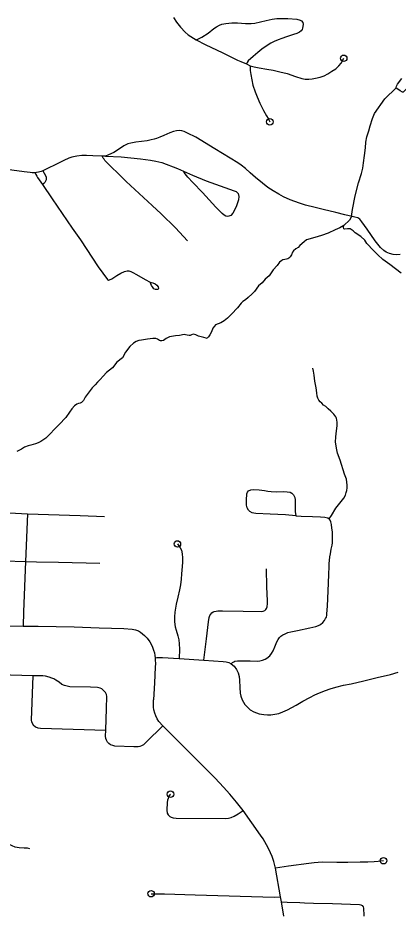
# Model space of a CAD drawing. Extents: x 653372 to 905732, y 627442 to 787275.
# Drawn here: x 690080 to 692994, y 728634 to 735524 of the extents above; entities that cross this region are included whole.
import ezdxf

# ---------------------------------------------------------------- set-up
doc = ezdxf.new("R2010")
doc.units = 0
doc.layers.add('33', color=7, linetype='Continuous')
doc.layers.add('35', color=7, linetype='Continuous')

msp = doc.modelspace()

# ---------------------------------------------------------------- linework, layer by layer
at = {"layer": '33'}
for points in [[(691273.5, 735527.5), (691295.6, 735490.8), (691325.4, 735453.9), (691362.3, 735415.2), (691383.7, 735394.5), (691426.2, 735368), (691446.9, 735356.6), (691514.9, 735321.6), (691649.7, 735255.5), (691762.8, 735200.6), (691788.5, 735189.6), (691830.8, 735173), (691860.1, 735157.6), (691889.7, 735148.5), (691928.5, 735140.1), (691987.4, 735131.1), (692037.6, 735122.9), (692087.7, 735111.1), (692143.4, 735096.9), (692208.3, 735075.1), (692255.2, 735058.7), (692281.3, 735055.4), (692309.6, 735054), (692335.9, 735056.8), (692361.8, 735062.2), (692396.9, 735069.7), (692427.2, 735080.4), (692454.9, 735094.5), (692485.4, 735114.7), (692515.9, 735134.8), (692540.1, 735157.3), (692557.6, 735176.3), (692577.3, 735214.4)], [(691446.9, 735356.6), (691464.2, 735363.6), (691489.4, 735377.8), (691539.2, 735408.3), (691582.4, 735442), (691600.8, 735455.8), (691623.9, 735468.5), (691642.6, 735476.2), (691672.7, 735482.5), (691719.1, 735485.8), (691762.9, 735486), (691824.3, 735482.6), (691844.9, 735481.5), (691867, 735480.8), (691895.9, 735484.6), (691939.5, 735494.6), (691983, 735505.6), (692029.2, 735515.6), (692064.3, 735519.2), (692149.5, 735520.2), (692218.8, 735515.5), (692243.3, 735508.1), (692254.5, 735501.6), (692263.8, 735488.4), (692266, 735475.5), (692265, 735459.6), (692262.5, 735445.2), (692258.1, 735434.6), (692250.1, 735425), (692237.5, 735416.1), (692217.1, 735405.9), (692191.6, 735396.9), (692139.6, 735379.4), (692102.2, 735367.1), (692073.5, 735356.2), (692044.3, 735343.1), (692019.7, 735329.5), (691990.9, 735312.3), (691948.8, 735283.7), (691917.7, 735259.4), (691883.8, 735227.5), (691845.9, 735194.1), (691836.2, 735182.1), (691830.8, 735173)], [(691860.1, 735157.6), (691858.8, 735141.9), (691859.7, 735121.9), (691864.6, 735089.5), (691881.6, 735007.9), (691898.2, 734956.6), (691912.7, 734918.9), (691935.1, 734869.3), (691962.7, 734813.8), (691984.9, 734773.1), (691998.9, 734751.7), (692010.9, 734726.4)], [(693010.5, 733708), (692983.9, 733707.1), (692955.8, 733709.7), (692928.6, 733717.3), (692904, 733726.6), (692884.7, 733740.1), (692860.2, 733763.9), (692818, 733814), (692757.4, 733903.2), (692717.1, 733959.2), (692699.8, 733981.1), (692685.5, 733989.3), (692662.6, 733996.8), (692641.3, 734000.9), (692585.1, 734012.8), (692516.3, 734030.3), (692419.4, 734053.8), (692358.2, 734068.5), (692284, 734087.6), (692238.1, 734101.8), (692201.7, 734114.9), (692167, 734128.8), (692116.4, 734151.7), (692079.3, 734171.7), (692035.5, 734196.9), (691994.4, 734223.9), (691953.4, 734256.8), (691901.6, 734300.3), (691860.7, 734335.8), (691824, 734367.7), (691791.4, 734393.6), (691765.5, 734413.2), (691589.5, 734520.1), (691442.3, 734608.4), (691380.8, 734641.1), (691353.7, 734653), (691336.7, 734657), (691314.6, 734660.2), (691295.7, 734659.1), (691271.6, 734653.8), (691243, 734642.7), (691197, 734622.6), (691166.6, 734609), (691142.3, 734598.6), (691124.2, 734594), (691101.8, 734587.8), (691071.6, 734581.9), (691025.7, 734577.2), (690984.4, 734571.6), (690945.7, 734564.2), (690922.3, 734557.2), (690892, 734543.6), (690866.6, 734525.5), (690815.9, 734492.8), (690774.3, 734473.4), (690750.9, 734463.9)], [(690750.9, 734463.9), (690726.6, 734463.4), (690653.2, 734467), (690605.1, 734469.7), (690569.8, 734468.9), (690531.3, 734464.6), (690493.5, 734455.1), (690468.6, 734447), (690431.6, 734431), (690374.1, 734402.9), (690301.1, 734366.1), (690270.6, 734351.5), (690257.2, 734346.1), (690237.5, 734340.6), (690220.8, 734338), (690212.2, 734337), (690189.7, 734336.5), (690172.1, 734338.9), (690128.4, 734344.5), (689898.3, 734373.3)], [(691380, 733814.1), (691286.4, 733914), (691178.2, 734021.1), (691108.2, 734084.8), (690908.2, 734269.9), (690849.4, 734328.7), (690792.5, 734385.4), (690758.1, 734417.8), (690746.7, 734431), (690739.8, 734440.9), (690733.9, 734448.8), (690726.6, 734463.4)], [(690750.9, 734463.9), (690870.6, 734458.6), (691019.9, 734442.9), (691095.9, 734433.8), (691137.5, 734424), (691183.5, 734414.1), (691302.2, 734368.5), (691348.7, 734347.4)], [(690212.2, 734337), (690216.6, 734322.5), (690223.3, 734310.5), (690230, 734299.2), (690268.7, 734246), (690341.8, 734136.3), (690495.2, 733911.5), (690558.2, 733820.7), (690695.7, 733615), (690767, 733517.5), (690774.6, 733513.1), (690782.3, 733514.5), (690798.6, 733523.2), (690836.9, 733547.2), (690868.2, 733565.3), (690897.4, 733578.8), (690916.5, 733582.9), (690930.4, 733583), (690944.6, 733578.4), (690960.4, 733571.8), (690989, 733554.5), (691055.1, 733516.5), (691093.1, 733496.4)], [(690270.6, 734351.5), (690291.5, 734316.5), (690296.8, 734302.9), (690297.2, 734294.1), (690295.8, 734282.4), (690292.1, 734270.7), (690286.1, 734261.4), (690278.7, 734253.6), (690268.7, 734246)], [(691348.7, 734347.4), (691418.8, 734317.9), (691523.7, 734274.5), (691738, 734198.7), (691753.2, 734191.4), (691767.4, 734178.1), (691773.5, 734154), (691770.2, 734129.2), (691754, 734075.7), (691726, 734025.2), (691712.7, 734009.3), (691696.2, 734002.1), (691686.7, 734000.7), (691673.1, 734002.8), (691659.6, 734010.1), (691644.6, 734023.4), (691597.2, 734071.9), (691493.6, 734185.5), (691421.5, 734262.2), (691383.3, 734303.6), (691361.8, 734327.4), (691348.7, 734347.4)], [(691093.1, 733496.4), (691114, 733491.9), (691131.7, 733484.7), (691143.8, 733475.1), (691155.2, 733460.4), (691156.9, 733449.5), (691154.1, 733442.4), (691148.9, 733439.5), (691135.5, 733439.9), (691122.4, 733446.4), (691110, 733460.2), (691103.6, 733470.1), (691097.3, 733484.7), (691093.1, 733496.4)], [(692466.2, 731680.6), (692484.5, 731706.9), (692517.7, 731763), (692547, 731801.1), (692577.1, 731840.5), (692590.5, 731862.3), (692597.2, 731882.9), (692601, 731899.6), (692603, 731919), (692603.6, 731940.5), (692602.2, 731962), (692598.2, 731984.3), (692584.6, 732023.7), (692548.9, 732130.4), (692530.4, 732184.7), (692522.8, 732223.2), (692515.5, 732272.4), (692516.6, 732308), (692520.2, 732336.8), (692526.6, 732395.5), (692527.7, 732422), (692525.5, 732438.3), (692521.6, 732452.9), (692515.9, 732463.8), (692502.2, 732484), (692479.3, 732508), (692459, 732526.1), (692439, 732541.8), (692423, 732554.4), (692408.9, 732567.9), (692396.8, 732579.3), (692387.1, 732591), (692377.6, 732608.1), (692373.6, 732622.7), (692370, 732647.6), (692365.1, 732685.7), (692356, 732738.2), (692350.9, 732783), (692345.5, 732813.8), (692340.1, 732836.1)], [(692209.8, 731705.1), (692131.8, 731711.7), (692013.4, 731717.9), (691904.3, 731723.1), (691887.1, 731725), (691875.9, 731728), (691856.4, 731737.8), (691846.7, 731748.1), (691836, 731764.9), (691832, 731786.3), (691831.8, 731825.4), (691834.6, 731873.6), (691840.5, 731886.1), (691848.1, 731895.8), (691866, 731903.8), (691886.6, 731905.2), (691929.6, 731903.9), (691970.5, 731898.7), (691996.1, 731892.6), (692021.2, 731890.6), (692060.2, 731887.4), (692117.3, 731891), (692143, 731888.9), (692166.1, 731884.9), (692180.5, 731877.8), (692193.3, 731864.2), (692203.3, 731845.3), (692204.7, 731826.1), (692204.1, 731784.4), (692206, 731736.6), (692209.8, 731705.1)], [(689770.2, 731722.4), (689783.3, 731727.2), (689795.8, 731731.7), (689810, 731733.4), (689824.1, 731733.4), (690015.3, 731725.9), (690152.9, 731718.7), (690555.6, 731706.2), (690743.8, 731699.2)], [(690152.9, 731718.7), (690137.9, 731352.8), (690123.2, 730966.9), (690120.8, 730856.7)], [(692209.8, 731705.1), (692250, 731701.2), (692337.1, 731697.9), (692399.6, 731697.4), (692433.7, 731695), (692455.1, 731689.7), (692466.2, 731680.6)], [(691714, 730569.7), (691724.8, 730578.7), (691733.7, 730584.5), (691743.3, 730588.6), (691763.3, 730591.9), (691860.2, 730590.7), (691916.4, 730589), (691933.3, 730591.5), (691955.1, 730596.1), (691974.3, 730604.1), (691988.6, 730613.2), (692010.3, 730629.9), (692023.8, 730647.7), (692035.7, 730669.4), (692050, 730698.8), (692064.2, 730737.8), (692073.8, 730755.2), (692084.6, 730769.6), (692094.9, 730781.4), (692109.9, 730791.3), (692127.5, 730799.5), (692148.5, 730807.9), (692171.6, 730814.6), (692222.3, 730824.2), (692317.2, 730843.5), (692364.3, 730855), (692383.5, 730861.8), (692400.3, 730871.4), (692417.1, 730885.6), (692431, 730901.6), (692438.8, 730915.7), (692444.8, 730927.2), (692448.2, 730941.4), (692449, 730953), (692453.3, 731010), (692461.2, 731188.1), (692463.7, 731256.8), (692464.5, 731312.2), (692465.3, 731337.7), (692467.8, 731361.9), (692470.3, 731388.6), (692474.9, 731411.4), (692482, 731448.4), (692489, 731478.2), (692490.4, 731496.8), (692492, 731522.3), (692492.1, 731552.6), (692491.2, 731581.2), (692486, 731609), (692482.5, 731636.8), (692478.8, 731657.7), (692474.6, 731669.6), (692466.2, 731680.6)], [(691302, 731488.1), (691324.3, 731457.9), (691333.9, 731440.6), (691338.7, 731412.8), (691340.9, 731382), (691340.5, 731348), (691339.5, 731314.1), (691334.7, 731260.2), (691331.6, 731219.2), (691324.7, 731175.4), (691317.8, 731136.6), (691305.5, 731080.4), (691292.6, 731027.4), (691287.2, 730996.7), (691282.5, 730964.2), (691279.5, 730929.1), (691280.3, 730891.3), (691285.4, 730853.4), (691292.2, 730827.1), (691305.4, 730784), (691312, 730752.4), (691316.7, 730720.8), (691317.4, 730681.2), (691314.6, 730609.6)], [(689787.7, 731366.1), (689976.2, 731359.2), (690137.9, 731352.8), (690220.9, 731351.8), (690389.8, 731349.8), (690707.6, 731341.2)], [(691505.8, 730595.7), (691524.8, 730761.5), (691541.8, 730889.8), (691546.8, 730924.4), (691551.6, 730939.4), (691558.3, 730950.4), (691566.9, 730960.4), (691575.4, 730967), (691585.2, 730970.1), (691599.5, 730973.6), (691612.9, 730975.4), (691648.8, 730975.5), (691807.4, 730973.7), (691948.8, 730970.4), (691961, 730972), (691973.4, 730978), (691981, 730986.1), (691985.1, 730993.7), (691989.3, 731004.8), (691991, 731013.6), (691992.4, 731024.8), (691992.2, 731052.6), (691988.1, 731158.3), (691984.9, 731296.4)], [(689886.7, 730859.1), (690120.8, 730856.7), (690233.5, 730856.4), (690510.8, 730853.1), (690702, 730845.6), (690890.8, 730839), (690956.5, 730835.2), (690980.5, 730829.9), (691002.7, 730821.5), (691020.1, 730810.9), (691035.3, 730799.5), (691050.4, 730785.5), (691070.3, 730764.8), (691089.6, 730737.7), (691103.9, 730713.1), (691111.6, 730696), (691120.1, 730673.3), (691126.3, 730652.6), (691128.4, 730631.5), (691131.4, 730614.3), (691132.7, 730596), (691133.8, 730571.3), (691132.5, 730543), (691125.7, 730423.5), (691119.5, 730293.4)], [(691131.4, 730614.3), (691143.8, 730616), (691164, 730617.9), (691188.5, 730617.1), (691314.6, 730609.6), (691505.8, 730595.7), (691652.3, 730587.2), (691676.1, 730584.6), (691696.7, 730579), (691714, 730569.7), (691738.5, 730549.4), (691755.4, 730526.3), (691768.4, 730498.9), (691777, 730471), (691778.1, 730443.9), (691782, 730386.6), (691783.9, 730344.4), (691788.2, 730320.4), (691799.3, 730291.7), (691819.6, 730257.2), (691838.4, 730235.2), (691860.4, 730215.1), (691887.7, 730200.4), (691930, 730186), (691963.7, 730179.9), (691992.5, 730177.2), (692019.6, 730178.3), (692048.6, 730181.8), (692079, 730188.4), (692109.5, 730199.5), (692146.6, 730214.7), (692211.8, 730251.1), (692264.9, 730281.6), (692317.9, 730310.1), (692355.6, 730329.8), (692392.5, 730345), (692437.7, 730363.8), (692474.5, 730376.5), (692517, 730389), (692575.3, 730405.5), (692635.6, 730416.3), (692731.1, 730437.3), (692834.9, 730462.5), (692935, 730487.1), (692995.2, 730503.6)], [(691191.1, 730093.8), (691063.6, 729967.5), (691041.5, 729947.6), (691026.7, 729938.9), (691013.7, 729934.7), (691000.4, 729932.4), (690983.9, 729930.6), (690968.4, 729930.6), (690821.3, 729937.8), (690805.9, 729941.4), (690789.2, 729948.3), (690777.6, 729956.4), (690766.1, 729968.2), (690757.8, 729982.6), (690752.8, 729996.9), (690751, 730012.5), (690752.4, 730059.3), (690758.3, 730226.1), (690760.6, 730318.9), (690757.4, 730332.3), (690750.6, 730348.5), (690741.3, 730359.7), (690731.6, 730369.6), (690722.2, 730377.2), (690710, 730382.1), (690700.5, 730384.3), (690688.9, 730386), (690636, 730388.5), (690477.7, 730392.8), (690456.3, 730396.2), (690436.4, 730402.2), (690416.6, 730411.1), (690394.7, 730427.2), (690370.5, 730442.6), (690354.4, 730452.2), (690340, 730459.5), (690319.4, 730467), (690289.9, 730473.3), (690269.9, 730475.8), (690192.7, 730477.2), (689764.5, 730489.1)], [(690192.7, 730477.2), (690181.1, 730135.8), (690183.3, 730122.5), (690196.3, 730101.1), (690213.4, 730086.4), (690233.2, 730077.6), (690251.4, 730074.3), (690752.4, 730059.3)], [(692118.7, 728633.5), (692099.8, 728743), (692093.2, 728780.4), (692053.7, 729001.5), (692041.8, 729052.6), (692029.5, 729090.8), (692016.9, 729119.4), (692003, 729147.4), (691986, 729180.6), (691959.2, 729225), (691938.9, 729254.5), (691805.7, 729442.6), (691756.1, 729506.8), (691704.1, 729569.3), (691655.1, 729623.3), (691590.5, 729691.3), (691505.3, 729779.1), (691415.7, 729867.7), (691281.9, 730000), (691217.2, 730066.7), (691191.1, 730093.8), (691160.7, 730126.1), (691147.2, 730147), (691136.9, 730168.5), (691128.6, 730189.3), (691121, 730215.8), (691119.7, 730236.3), (691117.8, 730258.2), (691119.5, 730293.4)], [(691249.7, 729568.9), (691245, 729563.3), (691235, 729548.2), (691230.1, 729536.2), (691227.2, 729523.5), (691224, 729504.3), (691221.6, 729444.8), (691224.2, 729423.5), (691230.8, 729410.5), (691243.3, 729397.9), (691254, 729391.2), (691269.8, 729386.3), (691293.5, 729385.5), (691673.7, 729381.2), (691694.3, 729383.8), (691715, 729389.6), (691736.4, 729398.5), (691767.8, 729418.1), (691805.7, 729442.6)], [(690170.5, 729149.3), (690151.8, 729153), (690126.5, 729154.4), (690087.9, 729157.3), (690059.1, 729161.8), (690034.6, 729171), (690007.2, 729184.5), (689978.8, 729204.1), (689954.6, 729224.8), (689933.6, 729247.8), (689913.7, 729270.1), (689902.9, 729280.7), (689893.1, 729287.7), (689883.8, 729289.8), (689872.1, 729290.7), (689860.6, 729290.5), (689808.2, 729286.6), (689689.2, 729284.7), (689433.1, 729286.4), (689059.7, 729292.5), (688812.1, 729294.3), (688632.7, 729296.8)], [(692882.8, 729058.1), (692842.2, 729053), (692810.8, 729049.6), (692761, 729046.2), (692703.4, 729046.5), (692609.5, 729044.3), (692525, 729044), (692415.9, 729045.9), (692382.5, 729044.7), (692350.4, 729041.4), (692309.1, 729036.3), (692153.6, 729016.8), (692053.7, 729001.5)], [(691100.1, 728805), (691202.6, 728804.5), (691437.6, 728796.8), (692043.5, 728779.2), (692093.2, 728780.4)], [(692099.8, 728743), (692143, 728741.1), (692240.9, 728736.2), (692275.5, 728734.5), (692346.6, 728732.4), (692492.6, 728729.9), (692699.1, 728723.1), (692709.2, 728720.2), (692719.9, 728713.5), (692725.4, 728704.3), (692728.9, 728692.7), (692731.1, 728638.1), (692731.3, 728633.5)]]:
    msp.add_lwpolyline(points, dxfattribs=at)
for centre in [(692577.3, 735214.4), (692010.9, 734726.4), (691302, 731488.1), (691249.7, 729568.9), (692882.8, 729058.1), (691100.1, 728805)]:
    msp.add_circle(centre, 25, dxfattribs=at)
at = {"layer": '35'}
for points in [[(693091.4, 735025), (693052.6, 734976.1), (693039.3, 734959.5), (693033.5, 734955.9), (693028.8, 734955.1), (693027.8, 734955.1), (693009.7, 734963.7), (692985.2, 734982.8), (692979.7, 734987.7), (692979.8, 734991), (692981.1, 735001.9), (692988.6, 735015.8), (693023.9, 735060.1)], [(692636.4, 734001.1), (692645.9, 734053.2), (692664.9, 734158.3), (692690, 734259.5), (692713.4, 734331), (692723.1, 734371.5), (692729.5, 734412.9), (692737.1, 734469.6), (692744, 734528), (692747, 734572.1), (692754.9, 734610.8), (692769.1, 734658), (692779.6, 734696.7), (692798.9, 734752.7), (692812.8, 734791.1), (692891.3, 734904.6), (692979.7, 734987.7)], [(692636.4, 734001.1), (692621.1, 733973.2), (692579, 733932.4), (692548.5, 733914.2), (692513, 733899.5), (692458.9, 733871.6), (692408, 733854), (692381.8, 733847.3), (692337.4, 733835.3), (692293, 733820.4), (692275.3, 733807.6), (692240.2, 733777.4), (692227.6, 733763.9), (692209.3, 733751.7), (692192.7, 733736.6), (692183.7, 733725.8), (692177.3, 733707.5), (692167.6, 733691), (692155.7, 733680.9), (692148, 733674.8), (692139.8, 733672.7), (692126.5, 733672), (692112.5, 733668.3), (692109, 733667.3), (692102.5, 733662.8), (692085, 733649.3), (692067.4, 733624.3), (692037.5, 733590.5), (692015.8, 733561.6), (692004.9, 733545.7), (691991.2, 733532.8), (691974.6, 733520), (691951.7, 733491.7), (691924.4, 733467.7), (691893.6, 733425.7), (691874.6, 733407.8), (691845.9, 733378.5), (691824, 733362.4), (691804.5, 733347.9), (691791.3, 733335), (691762.2, 733300.9), (691716.2, 733251.4), (691686.3, 733219.8), (691660.2, 733199.2), (691635.5, 733184.9), (691614.4, 733176.8), (691595.1, 733169.3), (691586.1, 733160.3), (691573.5, 733143.9), (691563.4, 733115.8), (691551.7, 733092.5), (691539.7, 733077.8), (691533.6, 733068.7), (691530, 733065.9), (691522.6, 733067.9), (691505.3, 733071.3), (691463, 733083), (691444.2, 733092.2), (691432.7, 733096.1), (691421.8, 733097), (691410.6, 733092.7), (691400.1, 733088.9), (691392, 733088), (691378.1, 733089.6), (691365.5, 733093.5), (691353.4, 733094.4), (691317.9, 733087.4), (691287.7, 733084.2), (691241.7, 733076.3), (691217.3, 733064.4), (691195.5, 733050.5), (691182.7, 733047.4), (691171.7, 733046.6), (691163.7, 733050.3), (691150, 733058.8), (691136.9, 733063.9), (691113.2, 733064.6), (691073.6, 733058.8), (691027.7, 733051.5), (691005.6, 733048.7), (690986.3, 733041.2), (690966.2, 733028.6), (690937.7, 733003.4), (690904.6, 732961), (690882, 732917.3), (690838.7, 732882.2), (690805.6, 732839.2)], [(692877.1, 733670.2), (692838.7, 733705.6), (692806.1, 733741.1), (692754, 733794.5), (692738.4, 733818.7), (692707.4, 733847.8), (692664.6, 733874.5), (692648.7, 733890.5), (692626.4, 733904.8), (692606.3, 733906.7), (692585.4, 733904.6), (692578.3, 733907.1), (692574.9, 733916.6), (692579, 733932.4)], [(693018.5, 733565.1), (692930.9, 733631.9), (692877.1, 733670.2)], [(690805.6, 732839.2), (690758.2, 732803.3), (690734.2, 732776.8), (690709.7, 732749.8), (690690.6, 732730.1), (690670.9, 732709.8), (690649.3, 732685.6), (690633.6, 732664.6), (690617.5, 732646), (690595.1, 732615.4), (690581.6, 732589.8), (690567.8, 732574.6), (690556.1, 732567.4), (690544.4, 732564.8), (690531.5, 732560), (690514.4, 732547.8), (690491.7, 732524.2), (690474.7, 732498.6), (690445.7, 732458.4), (690396.9, 732405.8), (690357.5, 732365.9), (690329.4, 732336.1), (690293.6, 732301.2), (690269.4, 732284.6), (690254.6, 732274.6), (690233.5, 732264.8), (690213, 732256.8), (690179.1, 732246.8), (690157.5, 732239.9), (690129.5, 732231.5), (690105.9, 732215.4), (690070, 732197.4)]]:
    msp.add_lwpolyline(points, dxfattribs=at)

doc.saveas('drawing.dxf')
